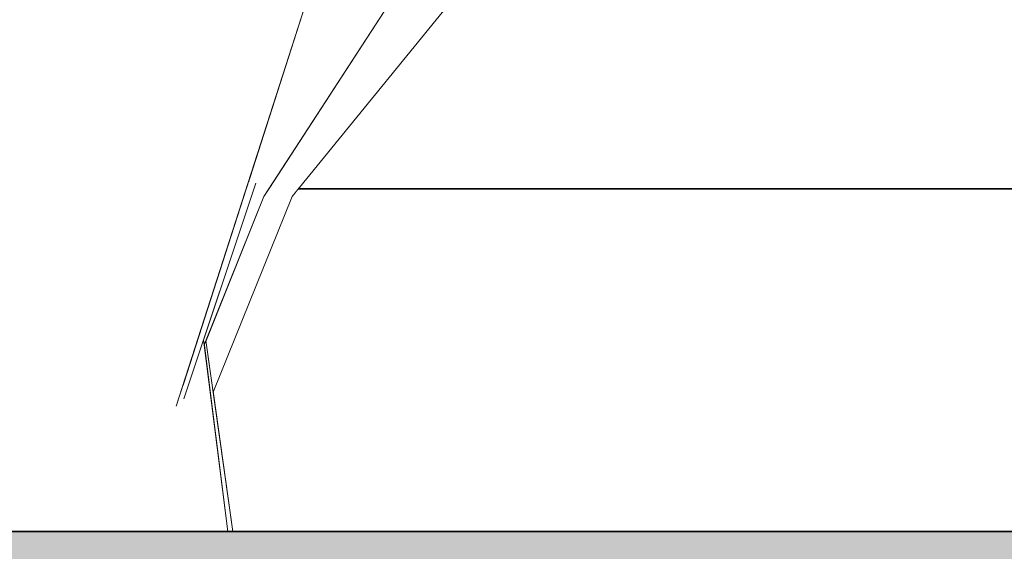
# Model space of a CAD drawing. Extents: x -289599 to -184549, y 66678 to 295474.
# Tile 453 of 656: x -250624 to -250481, y 71461 to 71538. Entities that reach past the tile are written whole.
import ezdxf

# ---------------------------------------------------------------- set-up
doc = ezdxf.new("R2010")
doc.units = 0
doc.header["$MEASUREMENT"] = 0
doc.linetypes.add('Wipeout_Contour', pattern=[1000, 0, -1000])
doc.layers.add('arch drzewa', color=8, linetype='Continuous')
doc.layers.add('Model stropy', color=8, linetype='Continuous')
doc.layers.add('arch drzewa_Nr_Pióra__4', color=8, linetype='Continuous', lineweight=9)
doc.layers.add('Model stropy_Nr_Pióra__26', color=8, linetype='Continuous', lineweight=35)

msp = doc.modelspace()

# ---------------------------------------------------------------- wipeouts: each hides what was drawn before it
at = {"color": 254, "linetype": 'Wipeout_Contour', "lineweight": 0, "ltscale": 1277807.356416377}
msp.add_wipeout([(-250612.73, 71574.82), (-250604.51, 71520.35), (-250605.29, 71538.77), (-250603.89, 71542.23), (-250608.61, 71579.67)], dxfattribs=at).dxf.layer = 'arch drzewa'
at = {"color": 254, "linetype": 'Wipeout_Contour', "lineweight": 0, "ltscale": 1532697.629016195}
msp.add_wipeout([(-250584.58, 71512.41), (-250596.09, 71483.83), (-250593.21, 71463.5), (-250348.17, 71463.5), (-250348.17, 71513.5), (-250583.69, 71513.5)], dxfattribs=at).dxf.layer = 'Model stropy'

# ---------------------------------------------------------------- next in the draw order: wipeouts: each hides what was drawn before it
at = {"color": 254, "linetype": 'Wipeout_Contour', "lineweight": 0, "ltscale": 1022109.809708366}
msp.add_wipeout([(-250597.4, 71490.77), (-250593.96, 71463.5), (-250593.21, 71463.5), (-250597.15, 71491.39)], dxfattribs=at).dxf.layer = 'arch drzewa'

# ---------------------------------------------------------------- next in the draw order: wipeouts: each hides what was drawn before it
at = {"color": 254, "linetype": 'Wipeout_Contour', "lineweight": 0, "ltscale": 1277655.41957309}
msp.add_wipeout([(-250597.15, 71491.39), (-250596.09, 71483.83), (-250584.58, 71512.41), (-250588.16, 71513.25), (-250588.7, 71512.41)], dxfattribs=at).dxf.layer = 'arch drzewa'

# ---------------------------------------------------------------- next in the draw order: wipeouts: each hides what was drawn before it
at = {"color": 254, "linetype": 'Wipeout_Contour', "lineweight": 0, "ltscale": 766558.850963}
msp.add_wipeout([(-250584.58, 71512.41), (-250557.14, 71546.05), (-250563.38, 71545.58)], dxfattribs=at).dxf.layer = 'arch drzewa'
at = {"color": 254, "linetype": 'Wipeout_Contour', "lineweight": 0, "ltscale": 1022113.146665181}
msp.add_wipeout([(-250599.33, 71486.01), (-250595.93, 71463.5), (-250593.96, 71463.5), (-250597.49, 71491.5)], dxfattribs=at).dxf.layer = 'arch drzewa'

# ---------------------------------------------------------------- next in the draw order: wipeouts: each hides what was drawn before it
at = {"color": 254, "linetype": 'Wipeout_Contour', "lineweight": 0, "ltscale": 2555429.371156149}
msp.add_wipeout([(-250613.87, 71573.47), (-250599.41, 71463.5), (-250595.93, 71463.5), (-250599.33, 71486.01), (-250600.37, 71482.89), (-250600.45, 71484.93), (-250601.45, 71481.81), (-250603.11, 71503.55), (-250604.51, 71520.35), (-250612.73, 71574.82)], dxfattribs=at).dxf.layer = 'arch drzewa'
at = {"color": 254, "linetype": 'Wipeout_Contour', "lineweight": 0, "ltscale": 1022099.591102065}
msp.add_wipeout([(-250588.16, 71513.25), (-250584.58, 71512.41), (-250563.38, 71545.58), (-250567.36, 71545.28)], dxfattribs=at).dxf.layer = 'arch drzewa'

# ---------------------------------------------------------------- next in the draw order: wipeouts: each hides what was drawn before it
at = {"color": 254, "linetype": 'Wipeout_Contour', "lineweight": 0, "ltscale": 1277793.109598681}
msp.add_wipeout([(-250624.3, 71556.37), (-250605.23, 71463.5), (-250599.41, 71463.5), (-250613.87, 71573.47), (-250622.1, 71563.76)], dxfattribs=at).dxf.layer = 'arch drzewa'

# ---------------------------------------------------------------- next in the draw order: wipeouts: each hides what was drawn before it
at = {"color": 254, "linetype": 'Wipeout_Contour', "lineweight": 0, "ltscale": 1277816.376972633}
msp.add_wipeout([(-250629.68, 71538.25), (-250629.7, 71538.19), (-250620.97, 71463.5), (-250605.23, 71463.5), (-250624.3, 71556.37)], dxfattribs=at).dxf.layer = 'arch drzewa'
at = {"color": 254, "linetype": 'Wipeout_Contour', "lineweight": 0, "ltscale": 1022166.366955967}
msp.add_wipeout([(-250603.11, 71503.55), (-250601.45, 71481.81), (-250579.25, 71550.9), (-250598.76, 71554.97)], dxfattribs=at).dxf.layer = 'arch drzewa'

# ---------------------------------------------------------------- next in the draw order: wipeouts: each hides what was drawn before it
at = {"color": 254, "linetype": 'Wipeout_Contour', "lineweight": 0, "ltscale": 1022202.316296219}
msp.add_wipeout([(-250598.76, 71554.97), (-250605.29, 71538.77), (-250604.51, 71520.35), (-250603.11, 71503.55)], dxfattribs=at).dxf.layer = 'arch drzewa'
at = {"color": 254, "linetype": 'Wipeout_Contour', "lineweight": 0, "ltscale": 3066825.742868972}
msp.add_wipeout([(-250630.22, 71514.71), (-250633.76, 71517.52), (-250624.79, 71463.5), (-250620.97, 71463.5), (-250629.7, 71538.19), (-250631.44, 71532.84), (-250631.64, 71532.08), (-250630.76, 71531.21), (-250630.43, 71528.31), (-250627.03, 71514.72), (-250626.67, 71505.3), (-250624.32, 71471.91)], dxfattribs=at).dxf.layer = 'arch drzewa'
at = {"color": 254, "linetype": 'Wipeout_Contour', "lineweight": 0, "ltscale": 1022132.776397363}
msp.add_wipeout([(-250597.49, 71491.5), (-250597.4, 71490.77), (-250588.7, 71512.41), (-250589.85, 71514.34)], dxfattribs=at).dxf.layer = 'arch drzewa'

# ---------------------------------------------------------------- next in the draw order: hatches: boundary and pattern name
at = {"layer": 'Model stropy_Nr_Pióra__26', "linetype": 'Continuous'}
msp.add_hatch(color=256, dxfattribs=at).paths.add_polyline_path([(-250348.17, 71063.5), (-250348.17, 71463.5), (-250988.17, 71463.5), (-250988.17, 71063.5)], flags=0)

# ---------------------------------------------------------------- next in the draw order: linework, layer by layer
msp.add_line((-250988.17, 71463.5), (-250348.17, 71463.5), dxfattribs=at)

# ---------------------------------------------------------------- next in the draw order: wipeouts: each hides what was drawn before it
at = {"color": 254, "linetype": 'Wipeout_Contour', "lineweight": 0, "ltscale": 1277896.748485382}
msp.add_wipeout([(-250631.44, 71532.84), (-250629.7, 71538.19), (-250629.68, 71538.25), (-250622.1, 71563.76), (-250624.34, 71561.19)], dxfattribs=at).dxf.layer = 'arch drzewa'
at = {"color": 254, "linetype": 'Wipeout_Contour', "lineweight": 0, "ltscale": 766578.809342}
msp.add_wipeout([(-250588.7, 71512.41), (-250567.36, 71545.28), (-250570.35, 71545.06)], dxfattribs=at).dxf.layer = 'arch drzewa'
at = {"color": 254, "linetype": 'Wipeout_Contour', "lineweight": 0, "ltscale": 1022136.785809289}
msp.add_wipeout([(-250590.94, 71514.53), (-250600.45, 71484.93), (-250600.37, 71482.89), (-250589.85, 71514.34)], dxfattribs=at).dxf.layer = 'arch drzewa'

# ---------------------------------------------------------------- next in the draw order: linework, layer by layer
at = {"layer": 'arch drzewa_Nr_Pióra__4', "linetype": 'Continuous'}
for p, q in [((-250593.96, 71463.5), (-250597.49, 71491.5)), ((-250593.21, 71463.5), (-250597.15, 71491.39))]:
    msp.add_line(p, q, dxfattribs=at)

# ---------------------------------------------------------------- next in the draw order: wipeouts: each hides what was drawn before it
at = {"color": 254, "linetype": 'Wipeout_Contour', "lineweight": 0, "ltscale": 1022115.871853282}
msp.add_wipeout([(-250589.85, 71514.34), (-250588.7, 71512.41), (-250570.35, 71545.06), (-250571.59, 71544.97)], dxfattribs=at).dxf.layer = 'arch drzewa'

# ---------------------------------------------------------------- next in the draw order: linework, layer by layer
at = {"layer": 'arch drzewa_Nr_Pióra__4', "linetype": 'Continuous'}
for p, q in [((-250597.4, 71490.77), (-250588.7, 71512.41)), ((-250596.09, 71483.83), (-250584.58, 71512.41))]:
    msp.add_line(p, q, dxfattribs=at)
at = {"layer": 'Model stropy_Nr_Pióra__26', "linetype": 'Continuous'}
msp.add_line((-250583.69, 71513.5), (-250348.17, 71513.5), dxfattribs=at)

# ---------------------------------------------------------------- next in the draw order: wipeouts: each hides what was drawn before it
at = {"color": 254, "linetype": 'Wipeout_Contour', "lineweight": 0, "ltscale": 766591.312545}
msp.add_wipeout([(-250589.85, 71514.34), (-250571.59, 71544.97), (-250578, 71544.49)], dxfattribs=at).dxf.layer = 'arch drzewa'

# ---------------------------------------------------------------- next in the draw order: wipeouts: each hides what was drawn before it
at = {"color": 254, "linetype": 'Wipeout_Contour', "lineweight": 0, "ltscale": 1022134.661819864}
msp.add_wipeout([(-250590.94, 71514.53), (-250589.85, 71514.34), (-250578, 71544.49), (-250581.39, 71544.23)], dxfattribs=at).dxf.layer = 'arch drzewa'

# ---------------------------------------------------------------- next in the draw order: linework, layer by layer
at = {"layer": 'arch drzewa_Nr_Pióra__4', "linetype": 'Continuous'}
for p, q in [((-250601.46, 71481.8), (-250579.25, 71550.9)), ((-250588.7, 71512.41), (-250567.36, 71545.28)), ((-250584.58, 71512.41), (-250557.14, 71546.05)), ((-250600.38, 71482.88), (-250589.85, 71514.34))]:
    msp.add_line(p, q, dxfattribs=at)

doc.saveas('drawing.dxf')
